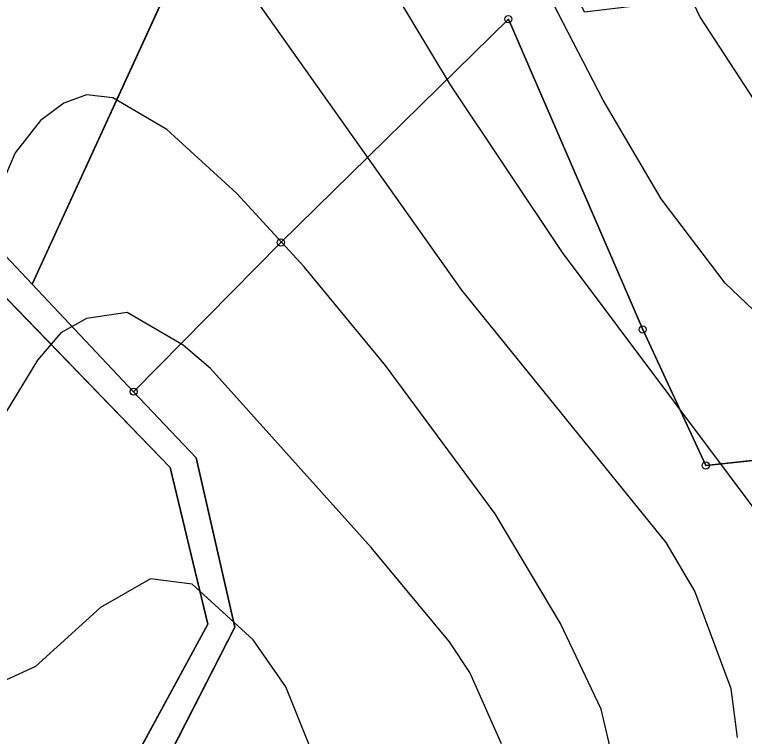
# Model space of a CAD drawing. Extents: x -706130 to -698555, y -971544 to -967260.
# Drawn here: x -704564.2 to -704461.8, y -970705.2 to -970603.9 of the extents above; entities that cross this region are included whole.
import ezdxf

# ---------------------------------------------------------------- set-up
doc = ezdxf.new("R2010")
doc.units = 0
for name, color, linetype in [('KN_Hranice_parcel', 7, 'Continuous'), ('KN_Polygon parcely', 7, 'Continuous'), ('KN_POZEMKY_10_LESNI POZEMEK', 7, 'Continuous'), ('KN_POZEMKY_14_OSTATNI PLOCHA', 7, 'Continuous'), ('KN_VYUZITI_17_ostatni plocha_ostatni komunikace', 7, 'Continuous'), ('KN_VYUZITI_27_ostatni plocha_neplodna puda', 7, 'Continuous'), ('KN_Značky bodu BP', 7, 'Continuous'), ('Plochy přírodní - lesní S', 7, 'Continuous'), ('Plochy přírodní - nelesní S', 7, 'Continuous'), ('VÝŠKOPIS_vrstevnice hlavní', 7, 'Continuous'), ('VÝŠKOPIS_vrstevnice zesílená', 7, 'Continuous')]:
    doc.layers.add(name, color=color, linetype=linetype)

msp = doc.modelspace()

# ---------------------------------------------------------------- linework, layer by layer
at = {"layer": 'KN_Hranice_parcel'}
for p, q in [((-704561.73, -970641.77), (-704525.43, -970562.59)), ((-704547.49, -970656.85), (-704561.73, -970641.77))]:
    msp.add_line(p, q, dxfattribs=at)
for points in [[(-704586.44, -970559.35), (-704568.79, -970640.2), (-704542.39, -970667.48), (-704537.1, -970689.45), (-704550.57, -970714.27), (-704575.99, -970744.6)], [(-704586.44, -970559.35), (-704582.36, -970559.93), (-704565.48, -970637.8), (-704561.73, -970641.77)], [(-704547.49, -970656.85), (-704526.85, -970635.92), (-704494.94, -970604.59), (-704476.1, -970648.13), (-704467.26, -970667.21), (-704445.12, -970664.88), (-704450.81, -970635.33)], [(-704558.42, -970730.35), (-704547.13, -970716.92), (-704533.32, -970689.88), (-704538.73, -970666.12), (-704547.49, -970656.85)]]:
    msp.add_lwpolyline(points, dxfattribs=at)
at = {"layer": 'KN_Polygon parcely'}
for points in [[(-704550.57, -970714.27), (-704537.1, -970689.45), (-704542.39, -970667.48), (-704568.79, -970640.2), (-704586.44, -970559.35), (-704601.92, -970557.14), (-704592, -970541.05), (-704589.67, -970542.4), (-704571.62, -970543.33), (-704572.55, -970561.32), (-704554.33, -970577.39), (-704538.37, -970562.72), (-704556.51, -970529.3), (-704524.97, -970522.38), (-704523.9, -970517.3), (-704554.69, -970511.32), (-704554.75, -970507.86), (-704587.04, -970506.57), (-704610.43, -970513.53), (-704625.02, -970520.05), (-704629.62, -970547.2), (-704623.63, -970586.56), (-704615.18, -970606.86), (-704692.15, -970629.07)], [(-704716.59, -970846.92), (-704676.18, -970841.41), (-704663.67, -970836.34), (-704607.13, -970785.26), (-704569.07, -970743.01), (-704558.42, -970730.35), (-704547.13, -970716.92), (-704533.32, -970689.88), (-704538.73, -970666.12), (-704547.49, -970656.85), (-704561.73, -970641.77), (-704565.48, -970637.8), (-704582.36, -970559.93), (-704586.44, -970559.35), (-704568.79, -970640.2), (-704542.39, -970667.48), (-704537.1, -970689.45), (-704550.57, -970714.27), (-704575.99, -970744.6), (-704606.98, -970779.51), (-704664.28, -970831.84), (-704677.02, -970837.39), (-704716.59, -970842.66)], [(-704394.53, -970717.38), (-704392.84, -970693.06), (-704419.24, -970627.4), (-704438.13, -970597.66), (-704459.85, -970569.07), (-704450.81, -970635.33), (-704445.12, -970664.88), (-704467.26, -970667.21), (-704476.1, -970648.13), (-704494.94, -970604.59), (-704526.85, -970635.92), (-704547.49, -970656.85), (-704538.73, -970666.12), (-704533.32, -970689.88), (-704547.13, -970716.92)]]:
    msp.add_lwpolyline(points, dxfattribs=at)
for points in [[(-704572.55, -970561.32), (-704571.62, -970543.33), (-704589.67, -970542.4), (-704592, -970541.05), (-704601.92, -970557.14), (-704586.44, -970559.35), (-704582.36, -970559.93), (-704565.48, -970637.8), (-704561.73, -970641.77), (-704525.43, -970562.59), (-704538.37, -970562.72), (-704554.33, -970577.39)], [(-704450.81, -970635.33), (-704459.85, -970569.07), (-704464.83, -970542.91), (-704484.15, -970551.48), (-704467.6, -970581), (-704456.17, -970600.17), (-704484.24, -970603.59), (-704487.48, -970597), (-704510.32, -970550.54), (-704525.43, -970562.59), (-704561.73, -970641.77), (-704547.49, -970656.85), (-704526.85, -970635.92), (-704494.94, -970604.59), (-704476.1, -970648.13), (-704467.26, -970667.21), (-704445.12, -970664.88)]]:
    msp.add_lwpolyline(points, close=True, dxfattribs=at)
at = {"layer": 'KN_POZEMKY_10_LESNI POZEMEK'}
for p, q in [((-704561.73, -970641.77), (-704525.43, -970562.59)), ((-704494.94, -970604.59), (-704526.85, -970635.92)), ((-704526.85, -970635.92), (-704494.94, -970604.59)), ((-704476.1, -970648.13), (-704494.94, -970604.59)), ((-704494.94, -970604.59), (-704476.1, -970648.13)), ((-704526.85, -970635.92), (-704547.49, -970656.85)), ((-704547.49, -970656.85), (-704526.85, -970635.92)), ((-704568.79, -970640.2), (-704542.39, -970667.48)), ((-704547.49, -970656.85), (-704561.73, -970641.77)), ((-704467.26, -970667.21), (-704476.1, -970648.13)), ((-704476.1, -970648.13), (-704467.26, -970667.21)), ((-704538.73, -970666.12), (-704547.49, -970656.85)), ((-704445.12, -970664.88), (-704467.26, -970667.21)), ((-704467.26, -970667.21), (-704445.12, -970664.88)), ((-704533.32, -970689.88), (-704538.73, -970666.12)), ((-704542.39, -970667.48), (-704537.1, -970689.45)), ((-704537.1, -970689.45), (-704550.57, -970714.27)), ((-704547.13, -970716.92), (-704533.32, -970689.88))]:
    msp.add_line(p, q, dxfattribs=at)
at = {"layer": 'KN_POZEMKY_14_OSTATNI PLOCHA'}
for p, q in [((-704525.43, -970562.59), (-704561.73, -970641.77)), ((-704565.48, -970637.8), (-704561.73, -970641.77)), ((-704561.73, -970641.77), (-704565.48, -970637.8)), ((-704542.39, -970667.48), (-704568.79, -970640.2)), ((-704561.73, -970641.77), (-704547.49, -970656.85)), ((-704547.49, -970656.85), (-704538.73, -970666.12)), ((-704538.73, -970666.12), (-704533.32, -970689.88)), ((-704537.1, -970689.45), (-704542.39, -970667.48)), ((-704550.57, -970714.27), (-704537.1, -970689.45)), ((-704533.32, -970689.88), (-704547.13, -970716.92))]:
    msp.add_line(p, q, dxfattribs=at)
at = {"layer": 'KN_VYUZITI_17_ostatni plocha_ostatni komunikace'}
for p, q in [((-704565.48, -970637.8), (-704561.73, -970641.77)), ((-704542.39, -970667.48), (-704568.79, -970640.2)), ((-704561.73, -970641.77), (-704547.49, -970656.85)), ((-704547.49, -970656.85), (-704538.73, -970666.12)), ((-704538.73, -970666.12), (-704533.32, -970689.88)), ((-704537.1, -970689.45), (-704542.39, -970667.48)), ((-704550.57, -970714.27), (-704537.1, -970689.45)), ((-704533.32, -970689.88), (-704547.13, -970716.92))]:
    msp.add_line(p, q, dxfattribs=at)
at = {"layer": 'KN_VYUZITI_27_ostatni plocha_neplodna puda'}
for p, q in [((-704525.43, -970562.59), (-704561.73, -970641.77)), ((-704561.73, -970641.77), (-704565.48, -970637.8))]:
    msp.add_line(p, q, dxfattribs=at)
at = {"layer": 'KN_Značky bodu BP'}
for centre, radius in [((-704494.94, -970604.59), 0.5), ((-704494.94, -970604.59), 0.0303), ((-704526.85, -970635.92), 0.5), ((-704526.85, -970635.92), 0.0303), ((-704476.1, -970648.13), 0.5), ((-704476.1, -970648.13), 0.0303), ((-704547.49, -970656.85), 0.5), ((-704547.49, -970656.85), 0.0303), ((-704467.26, -970667.21), 0.5), ((-704467.26, -970667.21), 0.0303)]:
    msp.add_circle(centre, radius, dxfattribs=at)
at = {"layer": 'Plochy přírodní - lesní S'}
for p, q in [((-704561.73, -970641.77), (-704525.43, -970562.59)), ((-704494.94, -970604.59), (-704526.85, -970635.92)), ((-704494.94, -970604.59), (-704526.85, -970635.92)), ((-704476.1, -970648.13), (-704494.94, -970604.59)), ((-704476.1, -970648.13), (-704494.94, -970604.59)), ((-704526.85, -970635.92), (-704547.49, -970656.85)), ((-704526.85, -970635.92), (-704547.49, -970656.85)), ((-704547.49, -970656.85), (-704561.73, -970641.77)), ((-704467.26, -970667.21), (-704476.1, -970648.13)), ((-704467.26, -970667.21), (-704476.1, -970648.13)), ((-704547.49, -970656.85), (-704538.73, -970666.12)), ((-704445.12, -970664.88), (-704467.26, -970667.21)), ((-704445.12, -970664.88), (-704467.26, -970667.21)), ((-704538.73, -970666.12), (-704533.32, -970689.88))]:
    msp.add_line(p, q, dxfattribs=at)
for points in [[(-704562.58, -970728.6), (-704550.57, -970714.27), (-704537.1, -970689.45), (-704542.39, -970667.48), (-704568.79, -970640.2), (-704586.44, -970559.35)], [(-704533.32, -970689.88), (-704547.13, -970716.92), (-704558.42, -970730.35)]]:
    msp.add_lwpolyline(points, dxfattribs=at)
at = {"layer": 'Plochy přírodní - nelesní S'}
for p, q in [((-704561.73, -970641.77), (-704525.43, -970562.59)), ((-704561.73, -970641.77), (-704565.48, -970637.8)), ((-704547.49, -970656.85), (-704561.73, -970641.77)), ((-704538.73, -970666.12), (-704547.49, -970656.85)), ((-704533.32, -970689.88), (-704538.73, -970666.12)), ((-704547.13, -970716.92), (-704533.32, -970689.88))]:
    msp.add_line(p, q, dxfattribs=at)
for points in [[(-704586.44, -970559.35), (-704582.36, -970559.93), (-704565.48, -970637.8), (-704561.73, -970641.77)], [(-704586.44, -970559.35), (-704568.79, -970640.2), (-704542.39, -970667.48), (-704537.1, -970689.45), (-704550.57, -970714.27), (-704562.58, -970728.6)]]:
    msp.add_lwpolyline(points, dxfattribs=at)
at = {"layer": 'VÝŠKOPIS_vrstevnice hlavní'}
for points in [[(-704436.76, -970574.3), (-704434.56, -970600.23), (-704430.71, -970621.78), (-704430.57, -970633.76), (-704431.71, -970637.33), (-704434.28, -970640.32), (-704437.99, -970640.89), (-704440.41, -970639.9), (-704444.41, -970636.61), (-704456.25, -970622.35), (-704468.09, -970604.23), (-704476.22, -970586.97), (-704484.5, -970566.42), (-704492.06, -970552.72), (-704500.76, -970541.02), (-704506.47, -970536.17), (-704518.45, -970529.47), (-704534.43, -970524.47), (-704546.42, -970522.34), (-704564.11, -970521.05), (-704582.08, -970522.05)], [(-704443.69, -970706.24), (-704444.55, -970701.67), (-704447.69, -970692.54), (-704456.25, -970678.84), (-704487.35, -970637.33), (-704503.05, -970613.79), (-704510.75, -970600.95), (-704523.87, -970582.4), (-704528.58, -970576.69), (-704534.58, -970571.41), (-704540.14, -970567.56), (-704548.41, -970563.42), (-704555.55, -970561.57), (-704569.82, -970561)], [(-704462.81, -970705.38), (-704463.67, -970698.53), (-704468.8, -970684.84), (-704472.8, -970677.99), (-704501.47, -970642.61), (-704531.15, -970600.66), (-704538.14, -970592.67), (-704542.14, -970589.25), (-704548.13, -970585.4), (-704552.41, -970583.54), (-704558.4, -970581.97), (-704564.39, -970582.26), (-704570.39, -970584.25), (-704573.52, -970587.25), (-704576.09, -970590.96), (-704577.8, -970595.52), (-704579.09, -970602.66), (-704580.09, -970616.36)], [(-704533.01, -970629.05), (-704542.85, -970620.06), (-704550.41, -970615.64), (-704554.12, -970615.21), (-704557.26, -970616.35), (-704560.54, -970618.78), (-704564.11, -970623.35), (-704571.38, -970640.32), (-704579.52, -970651.74), (-704587.51, -970658.87), (-704596.07, -970662.29), (-704601.2, -970662.87), (-704608.05, -970662.01), (-704622.89, -970657.73), (-704647.14, -970648.74), (-704664.26, -970644.89), (-704675.68, -970644.03), (-704691.37, -970645.46)], [(-704479.93, -970709.95), (-704481.93, -970701.39), (-704487.64, -970689.4), (-704496.77, -970673.99), (-704512.18, -970653.16), (-704523.59, -970639.32), (-704533.01, -970629.05)], [(-704495.91, -970706.24), (-704500.33, -970696.25), (-704503.19, -970691.97), (-704514.17, -970678.7), (-704536.71, -970653.59), (-704540.57, -970650.31), (-704548.41, -970645.75), (-704554.12, -970646.6), (-704557.69, -970648.6), (-704560.97, -970652.45), (-704568.39, -970664.58), (-704575.66, -970671.85), (-704581.51, -970675.56), (-704591.5, -970678.56), (-704600.06, -970679.13), (-704612.9, -970678.84), (-704650.85, -970672), (-704670.26, -970670.86), (-704683.95, -970671.43), (-704703.35, -970673.42)]]:
    msp.add_lwpolyline(points, dxfattribs=at)
at = {"layer": 'VÝŠKOPIS_vrstevnice zesílená'}
for points in [[(-704396.9, -970667), (-704401.89, -970682.27), (-704406.31, -970692.4), (-704410.45, -970694.68), (-704415.45, -970693.68), (-704419.01, -970691.11), (-704439.84, -970665.15), (-704464.52, -970641.61), (-704473.51, -970629.77), (-704481.64, -970615.93), (-704501.33, -970577.83), (-704505.04, -970571.84), (-704513.89, -970560), (-704519.31, -970554.29), (-704525.02, -970549.58), (-704531.01, -970546.02), (-704542.42, -970541.6), (-704559.54, -970537.89), (-704570.96, -970537.03)], [(-704521.31, -970710.23), (-704526.16, -970698.25), (-704530.72, -970691.69), (-704539.28, -970683.84), (-704545.13, -970683.12), (-704552.12, -970687.12), (-704561.25, -970695.39), (-704572.38, -970700.53), (-704578.09, -970701.1), (-704589.5, -970700.53), (-704618.04, -970693.54), (-704640.87, -970690.26), (-704658.56, -970689.69), (-704671.11, -970689.97), (-704683.67, -970691.4), (-704696.22, -970693.83)]]:
    msp.add_lwpolyline(points, dxfattribs=at)

doc.saveas('drawing.dxf')
